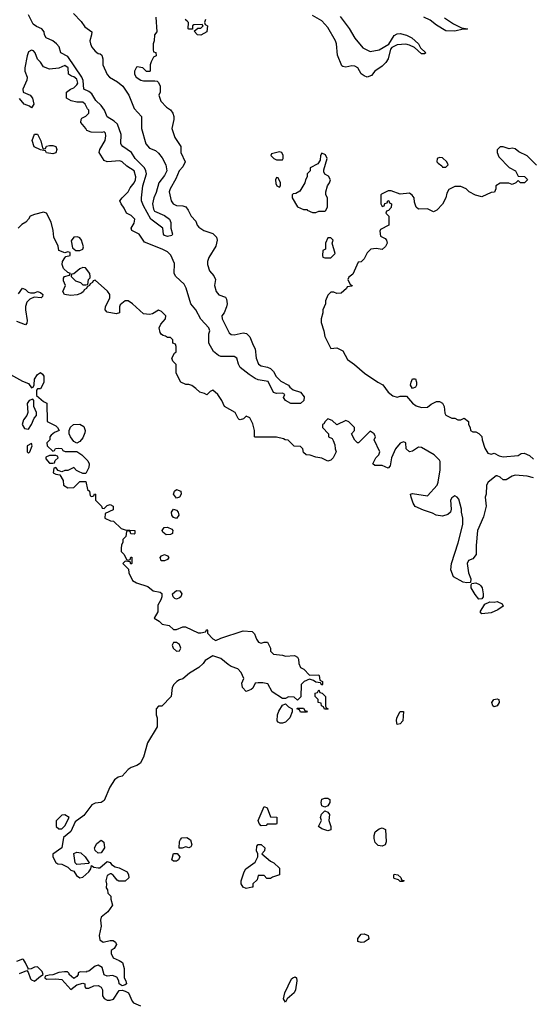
# Model space of a CAD drawing. Header units: inches. Extents: x 2380249 to 2585472, y 382747 to 546448.
# Tile 335 of 626: x 2551352 to 2554737, y 408394 to 414910. Entities that reach past the tile are written whole.
import ezdxf

# ---------------------------------------------------------------- set-up
doc = ezdxf.new("R2010")
doc.units = ezdxf.units.IN
doc.header["$MEASUREMENT"] = 0
doc.layers.add('C5450', color=7, linetype='Continuous')
doc.layers.add('C5451', color=7, linetype='Continuous')

msp = doc.modelspace()

# ---------------------------------------------------------------- linework, layer by layer
at = {"layer": 'C5450', "color": 4, "elevation": 32}
for points in [[(2552156, 410000), (2552151, 409990), (2552126.4, 409973.6), (2552090, 409962), (2552070, 409948.7), (2552030, 409904), (2552003.5, 409896.5), (2551979.8, 409880.2), (2551948.5, 409831.5), (2551910, 409742), (2551890, 409729), (2551850, 409724), (2551830, 409714), (2551776.4, 409643.6), (2551718, 409602), (2551690, 409538), (2551642, 409498), (2551631, 409429), (2551571.6, 409388.4), (2551571.3, 409370), (2551591.6, 409331.6), (2551603.6, 409323.6), (2551630, 409322), (2551670, 409302), (2551690, 409282), (2551710, 409274), (2551727.1, 409247.1), (2551750, 409231.3), (2551770, 409236), (2551809, 409270), (2551822, 409290), (2551827.3, 409312.7), (2551842, 409302), (2551870, 409296), (2551882, 409298), (2551930, 409338), (2551950, 409332), (2551959.6, 409319.6), (2551983.6, 409303.6), (2552010, 409298), (2552062, 409270), (2552071.6, 409251.6), (2552074, 409230), (2552050, 409208), (2552008.4, 409208.4), (2551996.4, 409216.4), (2551970, 409248), (2551956.4, 409256.4), (2551950, 409258), (2551930, 409246), (2551921, 409210), (2551926, 409190), (2551924.7, 409164.7), (2551931.6, 409151.6), (2551934, 409130), (2551954, 409110), (2551954, 409090), (2551964.7, 409050), (2551934.8, 409005.2), (2551891.3, 408970), (2551886, 408950), (2551891.3, 408910), (2551878, 408850), (2551881, 408821), (2551904.7, 408804.7), (2551950, 408816), (2551970, 408816), (2551985.4, 408805.4), (2551991.3, 408790), (2551976.3, 408763.7), (2551958, 408750), (2551958, 408730), (2551970, 408702), (2552010, 408684.7), (2552031, 408670), (2552042.8, 408630), (2552042, 408570), (2552054, 408550), (2552058, 408530), (2552050, 408522), (2552030, 408515.3), (2552009.4, 408529.4), (2552008.7, 408548.7), (2551993.6, 408573.6), (2551965.2, 408585.2), (2551930, 408580.9), (2551910, 408589), (2551896.6, 408636.6), (2551870, 408652.7), (2551850, 408647), (2551810, 408613.2), (2551794, 408610), (2551794, 408606), (2551751.3, 408608.7), (2551738, 408602), (2551738, 408590), (2551730, 408578), (2551710, 408564), (2551678, 408590), (2551678, 408598), (2551668, 408608), (2551648.8, 408608.9), (2551610, 408604), (2551570, 408588), (2551547.3, 408587.3), (2551521, 408579), (2551518, 408570), (2551530, 408561), (2551590, 408562.8), (2551630, 408558.8), (2551690, 408491.3), (2551730, 408522.8), (2551770, 408534.8), (2551782, 408530), (2551782.8, 408510), (2551790, 408501), (2551810, 408501), (2551842.9, 408517.1), (2551870, 408519.1), (2551890, 408506.8), (2551900.5, 408490), (2551900.7, 408450), (2551910, 408431.3), (2551930, 408422), (2551950, 408420.7), (2551973.2, 408426.8), (2552010, 408486), (2552030, 408486.8), (2552050, 408480.7), (2552070.7, 408470), (2552095.2, 408415.2), (2552104.4, 408404.4), (2552150, 408384.7)], [(2551350, 408598.8), (2551398, 408618), (2551406.8, 408606.8), (2551422.8, 408562.8), (2551430, 408554.8), (2551450, 408547.7), (2551490, 408581), (2551508, 408590), (2551501.2, 408610), (2551470, 408642), (2551450, 408639), (2551428.4, 408628.4), (2551406, 408626), (2551408, 408630), (2551390, 408668), (2551378, 408690), (2551370, 408693.2), (2551330, 408678)]]:
    msp.add_lwpolyline(points, dxfattribs=at)
for points in [[(2553370, 409698), (2553350, 409708), (2553345.2, 409730), (2553350, 409751), (2553370, 409758.8), (2553390, 409758.8), (2553404.7, 409750), (2553402.8, 409730), (2553390, 409708)], [(2551650, 409648), (2551630, 409646), (2551592.7, 409607.3), (2551594, 409570), (2551610, 409554), (2551630, 409554), (2551650, 409574), (2551678, 409630)], [(2552950, 409575.3), (2552935.3, 409590), (2552929.3, 409610), (2552970, 409702), (2552990, 409694), (2553010, 409634), (2553052.7, 409632.7), (2553054, 409590), (2553050, 409586), (2552990, 409586), (2552982, 409578)], [(2553390, 409542), (2553350, 409555.3), (2553328.7, 409570), (2553348, 409610), (2553342, 409630), (2553348.8, 409651.1), (2553370, 409674), (2553390, 409664.7), (2553401, 409650), (2553398, 409610), (2553411.2, 409571.1), (2553410, 409548)], [(2553750, 409441.2), (2553723.7, 409443.7), (2553703.7, 409463.7), (2553697.2, 409490), (2553697.2, 409510), (2553704.5, 409535.5), (2553730, 409554.8), (2553750, 409561), (2553770.8, 409550), (2553776, 409470), (2553770, 409448.7)], [(2551870, 409394), (2551852.1, 409412.1), (2551846.6, 409430), (2551861.4, 409458.6), (2551890, 409479.1), (2551907.7, 409467.7), (2551912.7, 409430), (2551890, 409395.3)], [(2552470, 409428.7), (2552450, 409435.3), (2552427.3, 409427.3), (2552407.3, 409427.3), (2552408.8, 409471.1), (2552414.6, 409485.4), (2552424.7, 409495.3), (2552456.9, 409496.9), (2552482, 409482), (2552491.3, 409448.7), (2552483.6, 409436.4)], [(2553010, 409226), (2552987.3, 409227.3), (2552970, 409246), (2552930, 409246), (2552922, 409218), (2552894, 409190), (2552894, 409170), (2552890, 409168), (2552850, 409161.2), (2552830, 409169), (2552817.2, 409190), (2552817.2, 409210), (2552837.2, 409270), (2552848.7, 409290), (2552910, 409334), (2552928, 409370), (2552928, 409390), (2552918, 409410), (2552920.4, 409439.6), (2552930, 409452), (2552950, 409452), (2552974, 409430), (2552971.6, 409408.4), (2552954, 409390), (2553010, 409342), (2553034, 409330), (2553070, 409294), (2553071.3, 409250), (2553024.7, 409235.3)], [(2551730, 409318), (2551718, 409330), (2551709, 409391), (2551730, 409401), (2551755.9, 409395.9), (2551784.7, 409370), (2551812, 409330), (2551810, 409326)], [(2552370, 409342), (2552358, 409350), (2552370, 409391.3), (2552392.7, 409392.7), (2552412, 409370), (2552402, 409350), (2552390, 409342)], [(2553870, 409206), (2553858, 409218), (2553830, 409226), (2553826, 409230), (2553826, 409250), (2553830, 409254), (2553854, 409250), (2553872.7, 409232.7), (2553878, 409218), (2553892.7, 409212.7), (2553890, 409206)], [(2553610, 408802), (2553588.7, 408810), (2553588.7, 408830), (2553610, 408858), (2553630, 408861), (2553658, 408850), (2553661, 408830), (2553657.3, 408822.7), (2553630, 408804)], [(2553110, 408408), (2553098, 408430), (2553105.2, 408470), (2553150, 408562), (2553158, 408570), (2553174.8, 408574.8), (2553182, 408570), (2553184.7, 408550), (2553177.3, 408490), (2553166.8, 408470), (2553122, 408430)]]:
    msp.add_lwpolyline(points, close=True, dxfattribs=at)
at = {"layer": 'C5451', "color": 4}
for points, elevation in [([(2552252.7, 414927.3), (2552258, 414830), (2552244.7, 414810), (2552242, 414770), (2552234, 414750), (2552234, 414710), (2552238, 414698), (2552252.7, 414692.7), (2552254, 414670), (2552238, 414662), (2552222, 414630), (2552214, 414610), (2552214, 414570), (2552210, 414566), (2552190, 414566), (2552166, 414590), (2552130, 414598), (2552124.7, 414595.3), (2552112, 414570), (2552112, 414550), (2552122, 414530), (2552154, 414510), (2552170, 414504.7), (2552245.4, 414505.4), (2552262, 414502), (2552270, 414494), (2552282, 414470), (2552282, 414430), (2552272, 414410), (2552284.7, 414370), (2552322, 414330), (2552350, 414312), (2552364.7, 414290), (2552371.3, 414270), (2552371.3, 414250), (2552358, 414190), (2552378, 414130), (2552418, 414070), (2552418, 414030), (2552446, 413970), (2552430, 413935.3), (2552407.3, 413910), (2552384.1, 413855.9), (2552346.8, 413790), (2552341, 413770), (2552354.8, 413710), (2552366.8, 413690), (2552390, 413679.1), (2552430, 413677.3), (2552450.5, 413670.5), (2552466.8, 413650), (2552486, 413610), (2552516.8, 413576.8), (2552526.8, 413550), (2552536.8, 413536.8), (2552570, 413514.8), (2552630, 413494), (2552654, 413470), (2552658, 413450), (2552650.5, 413410), (2552603.6, 413336.4), (2552594.4, 413310), (2552594.4, 413290), (2552606.6, 413246.6), (2552635.2, 413215.2), (2552646.8, 413190), (2552640.5, 413150), (2552650.6, 413110), (2552668.8, 413088.9), (2552713, 413073), (2552719.8, 413059.8), (2552724, 413030), (2552719.1, 413010), (2552703.8, 412970), (2552688.2, 412950), (2552690.6, 412930), (2552730, 412851.3), (2552737.3, 412837.3), (2552750, 412827.3), (2552770, 412824.9), (2552830, 412837.3), (2552852.4, 412832.4), (2552874, 412810), (2552895.3, 412755.3), (2552910.6, 412730.6), (2552916, 412670), (2552931.3, 412630), (2552950, 412618.8), (2552992, 412610), (2553010, 412601), (2553030, 412581), (2553047.7, 412547.7), (2553078.5, 412518.5), (2553130, 412491.3), (2553138, 412478), (2553161, 412461), (2553210, 412444.7), (2553234.8, 412414.8), (2553230.6, 412389.4), (2553210, 412369.2), (2553170, 412368.7), (2553146, 412370), (2553110, 412388.7), (2553098, 412410), (2553106, 412430), (2553090, 412438), (2553050, 412435.3), (2553030, 412442), (2552994.8, 412514.8), (2552930, 412526.6), (2552910, 412536), (2552870, 412561.2), (2552810, 412608.7), (2552799, 412630), (2552788.7, 412670), (2552770, 412681.2), (2552681.6, 412681.6), (2552667.3, 412687.3), (2552634.8, 412714.8), (2552604, 412770), (2552604, 412830), (2552608.7, 412850), (2552602, 412870), (2552550, 412928.7), (2552518, 412990), (2552483.7, 413030), (2552453.9, 413133.9), (2552440.5, 413160.5), (2552384, 413210), (2552374, 413230), (2552375.9, 413295.9), (2552351.4, 413351.5), (2552330, 413372.7), (2552295.3, 413390), (2552178, 413438), (2552142, 413490), (2552094.6, 413514.6), (2552089, 413530), (2552110, 413562), (2552112.7, 413590), (2552090, 413613.2), (2552058, 413630), (2552043.1, 413663.1), (2552022, 413690), (2552015.3, 413710), (2552028.7, 413730), (2552069, 413770), (2552083.3, 413796.7), (2552110, 413831), (2552118.4, 413850), (2552120.7, 413870), (2552110, 413908.7), (2552060.1, 413940.1), (2552030, 413968.7), (2552014.6, 413974.6), (2551930, 413969), (2551910, 413978), (2551878, 414030), (2551882, 414050), (2551917.2, 414110), (2551922, 414142), (2551919, 414159), (2551910, 414168), (2551896, 414164), (2551825.2, 414165.2), (2551795.3, 414175.3), (2551788.7, 414190), (2551755.3, 414230), (2551758, 414250), (2551763.1, 414256.9), (2551790, 414271.3), (2551808.7, 414290), (2551808.7, 414310), (2551799.3, 414319.3), (2551784, 414350), (2551770, 414364), (2551730, 414364), (2551692.5, 414372.5), (2551662, 414390), (2551662, 414430), (2551688.7, 414450), (2551710, 414459.3), (2551730, 414479.1), (2551735.8, 414490), (2551730, 414516.2), (2551710, 414532.3), (2551695.5, 414535.5), (2551675.3, 414550), (2551673.3, 414590), (2551650, 414606), (2551610.7, 414589.3), (2551550, 414582), (2551510, 414598), (2551490, 414628), (2551469.1, 414649.1), (2551454, 414690), (2551443.1, 414703.1), (2551430, 414708.7), (2551410, 414698), (2551401, 414670), (2551386, 414590), (2551386.8, 414570), (2551401, 414530), (2551398.8, 414510), (2551372, 414450), (2551374, 414430), (2551422, 414410), (2551436, 414390), (2551444.7, 414350), (2551430, 414326), (2551417.2, 414337.2), (2551382, 414350), (2551350, 414388)], 28), ([(2551708, 414950), (2551757.8, 414897.8), (2551782.7, 414862.7), (2551828.4, 414830), (2551827.6, 414810), (2551816.1, 414770), (2551820.3, 414750), (2551830, 414728), (2551850, 414701.6), (2551870, 414686), (2551884.5, 414684.5), (2551894.6, 414674.6), (2551902.4, 414650), (2551902.6, 414610), (2551930, 414547.3), (2551944.9, 414530), (2551999.3, 414499.3), (2552034.4, 414470), (2552073, 414410), (2552110, 414322.8), (2552157.3, 414270), (2552158, 414190), (2552187.1, 414087.1), (2552210, 414059.3), (2552250, 414043), (2552270, 414027.3), (2552295.1, 413995.1), (2552318, 413950), (2552324.4, 413910), (2552310, 413878), (2552272.4, 413830), (2552254.9, 413765.1), (2552239.1, 413730), (2552230.6, 413690), (2552236.3, 413656.3), (2552243.4, 413643.4), (2552310, 413614.8), (2552342, 413590), (2552351.6, 413568.4), (2552351.3, 413530), (2552362, 413490), (2552358, 413482), (2552330, 413474), (2552310, 413482), (2552304, 413490), (2552298, 413530), (2552219, 413590), (2552170, 413678), (2552158, 413710), (2552157.6, 413730), (2552166.6, 413810), (2552189.6, 413890), (2552187.3, 413910), (2552178, 413930), (2552115.1, 413990), (2552090.9, 414030.9), (2552035.1, 414070), (2552024, 414084), (2552020.7, 414090), (2552023.1, 414150), (2551998, 414218), (2551977.8, 414237.8), (2551930, 414266), (2551912.6, 414310), (2551890, 414342.4), (2551855.2, 414375.2), (2551830, 414418), (2551810, 414434.5), (2551775.1, 414450), (2551772.5, 414507.5), (2551762.6, 414530), (2551670, 414667.1), (2551622.9, 414690), (2551612.6, 414730), (2551596.2, 414750), (2551570, 414769.5), (2551527, 414790), (2551515.8, 414810), (2551513.3, 414830), (2551498.7, 414850), (2551463.5, 414863.5), (2551440.7, 414880.7), (2551410, 414941.5)], 24), ([(2553473, 414930), (2553531.9, 414851.8), (2553568.2, 414788.2), (2553623, 414723), (2553670, 414698.8), (2553730, 414710.6), (2553793.2, 414746.8), (2553830, 414804), (2553850, 414816.3), (2553870, 414818), (2553910, 414807.3), (2553946, 414790), (2553990.8, 414750), (2554003.5, 414723.5), (2554038, 414690), (2554030, 414684), (2554010, 414684), (2553964.5, 414724.5), (2553930, 414742), (2553907.2, 414747.2), (2553850, 414743.7), (2553813.7, 414726.3), (2553804.5, 414715.5), (2553790.5, 414650), (2553774.3, 414625.7), (2553750, 414602), (2553701, 414570), (2553678.8, 414541.2), (2553650, 414529.2), (2553630, 414537.2), (2553611.9, 414551.9), (2553589.4, 414590), (2553570, 414602.4), (2553550, 414605.1), (2553510, 414596), (2553490, 414599), (2553484.1, 414604.1), (2553455.3, 414675.3), (2553447.8, 414750), (2553440.5, 414770), (2553390, 414857), (2553350, 414901.6), (2553290, 414938.4)], 28), ([(2554162.4, 414922.4), (2554222, 414882), (2554275.3, 414855.3), (2554314, 414850), (2554310, 414846), (2554286, 414846), (2554230, 414834), (2554170, 414836), (2554110, 414872.7), (2554067.2, 414907.2), (2554026.3, 414926.3)], 28), ([(2552582, 414910), (2552574, 414890), (2552578, 414878), (2552594, 414870), (2552590.9, 414829.1), (2552550, 414808), (2552528.4, 414808.4), (2552506, 414834), (2552530, 414854), (2552550, 414854), (2552566, 414870), (2552558, 414878), (2552504.7, 414875.3), (2552494, 414870), (2552494, 414846), (2552470, 414846), (2552466, 414850), (2552468, 414890), (2552460.4, 414900.4), (2552446, 414910)], 28), ([(2554770, 413946), (2554710, 414008.7), (2554655.1, 414035.1), (2554630, 414054), (2554610, 414059), (2554590, 414055.3), (2554550, 414068), (2554530, 414068), (2554511.6, 414048.4), (2554511.3, 414030), (2554522, 414002), (2554590.7, 413930.7), (2554632, 413910), (2554650, 413874), (2554691.6, 413871.6), (2554710, 413854), (2554711.3, 413850), (2554690.9, 413829.1), (2554666, 413830), (2554650, 413846), (2554634, 413830), (2554610, 413818), (2554587.3, 413827.3), (2554530, 413828), (2554502, 413810), (2554502, 413790), (2554492.7, 413767.3), (2554470, 413766), (2554410, 413738), (2554368.4, 413748.4), (2554326, 413770), (2554306, 413790), (2554270, 413806), (2554230, 413806), (2554190, 413786), (2554178, 413762), (2554171, 413730), (2554150, 413688), (2554111.2, 413648.9), (2554090, 413638), (2554050, 413658), (2553990, 413655.3), (2553975.3, 413670), (2553963.1, 413703.1), (2553962, 413730), (2553949, 413749), (2553930, 413762), (2553870, 413755.3), (2553810, 413778), (2553790, 413778), (2553745.4, 413754.6), (2553742, 413750), (2553742, 413690), (2553750, 413674), (2553762, 413678), (2553767.3, 413692.7), (2553782, 413698), (2553788, 413712), (2553794, 413710), (2553798, 413698), (2553812, 413690), (2553810, 413666), (2553792.7, 413647.3), (2553778, 413642), (2553774, 413630), (2553794, 413610), (2553794, 413550), (2553738, 413522), (2553734, 413510), (2553738, 413478), (2553770, 413462), (2553778, 413450), (2553782, 413430), (2553771.2, 413408.9), (2553750, 413388), (2553710, 413395.3), (2553674, 413390), (2553650, 413366), (2553630, 413326), (2553610, 413308), (2553590, 413306), (2553555.3, 413224.7), (2553530, 413206), (2553522, 413190), (2553538, 413158), (2553552, 413150), (2553550, 413146), (2553518, 413142), (2553514, 413130), (2553479.6, 413100.4), (2553450, 413098), (2553430, 413106), (2553410, 413106), (2553390, 413086), (2553374, 413050), (2553374, 413030), (2553358, 412990), (2553358, 412970), (2553346, 412930), (2553346, 412906), (2553364.7, 412850), (2553370, 412814), (2553410, 412734), (2553450, 412738), (2553490, 412718), (2553519.8, 412659.8), (2553567.1, 412627.1), (2553632, 412570), (2553722, 412510), (2553754, 412494), (2553790, 412444.7), (2553819.8, 412419.8), (2553850, 412411.3), (2553870, 412418), (2553910, 412418), (2553950, 412371.3), (2553975.3, 412355.3), (2554010, 412342.8), (2554050, 412344.7), (2554074.6, 412365.4), (2554110, 412382), (2554130, 412382), (2554150, 412372), (2554161, 412350), (2554165.4, 412305.4), (2554171.6, 412291.6), (2554210, 412272), (2554230, 412272), (2554250, 412262), (2554270, 412262), (2554291.6, 412271.6), (2554322, 412250), (2554322, 412230), (2554332, 412210), (2554334, 412190), (2554350, 412182), (2554370, 412182), (2554390, 412172), (2554410, 412152), (2554411, 412130), (2554430, 412074), (2554450, 412042), (2554470, 412034), (2554490, 412042), (2554523.5, 412023.5), (2554550, 412016), (2554650, 412026), (2554670, 412038), (2554690, 412042), (2554725.4, 412025.4), (2554750, 412002)], 32), ([(2554750, 411877.2), (2554710, 411889.3), (2554630, 411894.5), (2554610, 411889.2), (2554570, 411864), (2554550, 411864), (2554530, 411882.7), (2554511.4, 411891.4), (2554504.7, 411890), (2554451.3, 411850), (2554441, 411830), (2554438, 411770), (2554431.3, 411750), (2554438, 411690), (2554419.8, 411620.2), (2554381, 411530), (2554370.8, 411430), (2554370.7, 411370), (2554350, 411342), (2554322, 411330), (2554312, 411310), (2554321, 411250), (2554336, 411210), (2554334, 411186), (2554310, 411182), (2554286.8, 411186.8), (2554222, 411222), (2554204, 411270), (2554209.2, 411310), (2554252.1, 411447.9), (2554284, 411570), (2554284, 411610), (2554274, 411650), (2554274, 411670), (2554256.4, 411736.4), (2554246, 411750), (2554230, 411758), (2554210, 411746), (2554202, 411730), (2554206.8, 411670), (2554201, 411650), (2554184.5, 411635.5), (2554150, 411624), (2554106, 411630), (2554083.1, 411643.1), (2554023.2, 411663.2), (2553969.1, 411689.1), (2553954, 411710), (2553942, 411750), (2553938, 411770), (2553950, 411774.8), (2554050, 411758), (2554113.2, 411830), (2554121.2, 411850), (2554134, 411930), (2554134.6, 411985.4), (2554130, 411995.3), (2554094, 412030), (2554010, 412079.3), (2553990, 412081.2), (2553950, 412053.2), (2553929.6, 412049.6), (2553908.7, 412070), (2553906, 412110), (2553890, 412115.3), (2553870, 412108), (2553838, 412070), (2553810.7, 412009.3), (2553802, 411958), (2553790, 411942), (2553750, 411959), (2553700.4, 411960.4), (2553688.8, 411971.1), (2553708, 412010), (2553728, 412030), (2553735.3, 412050), (2553698, 412130), (2553706, 412150), (2553698, 412170), (2553670, 412186), (2553594, 412110), (2553586, 412110), (2553570, 412126), (2553548, 412170), (2553566, 412190), (2553566, 412210), (2553530, 412248), (2553510, 412258), (2553450, 412228), (2553418, 412258), (2553390, 412268), (2553372, 412250), (2553364.7, 412235.3), (2553354, 412230), (2553354, 412210), (2553394, 412170), (2553394, 412150), (2553418, 412138), (2553425.4, 412125.4), (2553436.9, 412096.9), (2553438, 412070), (2553444.7, 412050), (2553424.7, 412010), (2553410, 411995.3), (2553391.2, 411988.9), (2553350, 412009), (2553310, 412014), (2553272.7, 412027.3), (2553246, 412030), (2553230, 412046), (2553226, 412070), (2553210, 412086), (2553167.3, 412087.3), (2553127.3, 412127.3), (2553108.4, 412128.4), (2553096.4, 412136.4), (2553050, 412148), (2552910, 412148), (2552906, 412150), (2552906, 412190), (2552894.6, 412234.6), (2552874.6, 412274.6), (2552850, 412286), (2552831.6, 412268.4), (2552810, 412262), (2552804.7, 412264.7), (2552798, 412270), (2552778, 412310), (2552706, 412350), (2552688, 412390), (2552662, 412430), (2552630, 412458), (2552611.6, 412448.4), (2552590, 412426), (2552575.3, 412435.3), (2552544, 412444), (2552518, 412470), (2552490, 412488.7), (2552470, 412495.3), (2552450, 412495.3), (2552418, 412510), (2552388, 412570), (2552387.3, 412627.3), (2552366, 412650), (2552358, 412670), (2552376.4, 412703.6), (2552387.3, 412712.7), (2552387.3, 412747.3), (2552382, 412762), (2552366, 412770), (2552366, 412790), (2552350, 412806), (2552330, 412806), (2552316.4, 412816.4), (2552300.4, 412820.4), (2552290, 412826), (2552280.4, 412840.4), (2552275.3, 412870), (2552286, 412894), (2552315.3, 412930), (2552318, 412950), (2552290, 412978), (2552270, 412988), (2552230, 412962), (2552210, 412958), (2552170, 412962), (2552098, 413030), (2552070, 413048.7), (2552050, 413048.7), (2552016.9, 413023.1), (2552011.3, 413010), (2552011.3, 412968.7), (2551990, 412962), (2551930, 412974), (2551917.2, 412990), (2551919.3, 413010), (2551948.7, 413070), (2551948, 413090), (2551932.9, 413112.9), (2551850, 413186), (2551838, 413182), (2551834, 413170), (2551818, 413162), (2551814, 413150), (2551798, 413142), (2551794, 413130), (2551778, 413122), (2551774, 413110), (2551759.6, 413100.4), (2551731.2, 413088.9), (2551690, 413084), (2551648, 413090), (2551638, 413110), (2551655.3, 413150), (2551641.2, 413181.2), (2551641.2, 413198.8), (2551649.1, 413210.9), (2551682, 413218), (2551688, 413230), (2551670, 413237.2), (2551642, 413262), (2551631.8, 413290), (2551635.1, 413310), (2551650, 413334), (2551658, 413342), (2551686, 413350), (2551686, 413370), (2551670, 413374), (2551650, 413366), (2551610, 413382), (2551606.6, 413410), (2551577.2, 413470), (2551573.6, 413513.6), (2551559, 413570), (2551529, 413629), (2551510, 413635.3), (2551450, 413621.2), (2551422, 413610), (2551410.9, 413589.1), (2551391.3, 413568.7), (2551366.4, 413553.6), (2551342, 413530)], 32), ([(2551344.7, 413095.3), (2551370, 413132), (2551390, 413124.7), (2551407.5, 413107.5), (2551422.5, 413102.5), (2551450, 413102.8), (2551470.5, 413110.5), (2551490, 413104.7), (2551504.7, 413090), (2551502, 413078), (2551494, 413070), (2551446.8, 413073.2), (2551419.8, 413060.2), (2551399.8, 413040.2), (2551391.2, 413011.1), (2551390.8, 412990), (2551401.4, 412918.6), (2551398.5, 412901.5), (2551390.7, 412889.3), (2551333.2, 412913.2)], 32), ([(2551290, 412562), (2551370, 412518), (2551410, 412502), (2551430, 412474), (2551442, 412478), (2551447.3, 412492.7), (2551448.7, 412530), (2551470, 412562), (2551490, 412574), (2551503.6, 412563.6), (2551511.3, 412550), (2551511.2, 412508.9), (2551490, 412466), (2551470, 412466), (2551462, 412458), (2551462, 412422), (2551510, 412382), (2551532, 412372), (2551534, 412250), (2551590, 412222), (2551602, 412210), (2551612, 412190), (2551582, 412178), (2551559.6, 412160.4), (2551552, 412150), (2551551, 412129), (2551532, 412110), (2551534, 412090), (2551570, 412054), (2551582, 412058), (2551588.4, 412071.6), (2551610, 412074), (2551630, 412072), (2551638, 412058), (2551652.7, 412052.7), (2551730, 412052), (2551762, 412030), (2551802, 411990), (2551811, 411970), (2551810, 411946), (2551790, 411906), (2551770, 411906), (2551740.4, 411920.4), (2551727.3, 411927.3), (2551710, 411946), (2551670, 411926), (2551650, 411926), (2551630, 411918), (2551607.3, 411927.3), (2551590, 411946), (2551578, 411942), (2551574, 411910), (2551590, 411902), (2551618, 411898), (2551639.6, 411859.6), (2551642, 411830), (2551670, 411812), (2551710, 411814), (2551750, 411854), (2551790, 411854), (2551801, 411801), (2551814, 411790), (2551818, 411758), (2551830, 411754), (2551842, 411758), (2551847.3, 411772.7), (2551854, 411770), (2551854, 411730), (2551894, 411690), (2551898, 411678), (2551910, 411674), (2551930, 411694), (2551950, 411702), (2551970.9, 411690.9), (2551970, 411666), (2551918, 411642), (2551914, 411610), (2551952.7, 411592.7), (2551971.3, 411591.3), (2552023.6, 411543.6), (2552050, 411534), (2552114, 411530), (2552114, 411510), (2552110, 411506), (2552087.3, 411507.3), (2552082, 411522), (2552070, 411526), (2552058, 411522), (2552054, 411490), (2552034, 411470), (2552034, 411450), (2552024.7, 411435.3), (2552022, 411410), (2552022, 411390), (2552042, 411370), (2552058, 411338), (2552070, 411334), (2552082, 411338), (2552087.3, 411352.7), (2552092.7, 411352.7), (2552094, 411310), (2552087.3, 411307.3), (2552082, 411322), (2552050, 411326), (2552034, 411310), (2552072.7, 411272.7), (2552074, 411250), (2552098, 411198), (2552123.6, 411183.6), (2552199.6, 411159.6), (2552234, 411130), (2552282, 411122), (2552291.6, 411111.6), (2552292, 411090), (2552286, 411070), (2552265.4, 411034.6), (2552264.7, 410990), (2552242, 410950), (2552274, 410930), (2552294, 410910), (2552339.6, 410899.6), (2552370, 410874), (2552390, 410874), (2552430, 410892), (2552448.4, 410891.6), (2552532.7, 410852.7), (2552550, 410852), (2552582, 410858), (2552590, 410874), (2552594, 410870), (2552594, 410850), (2552630, 410812), (2552650, 410802), (2552683.1, 410816.9), (2552830, 410864.7), (2552890, 410862), (2552905.4, 410845.4), (2552918, 410810), (2552931.2, 410791.1), (2552950, 410784.7), (2552970, 410791.3), (2552992, 410790), (2553011.2, 410751.1), (2553011.3, 410730), (2553030, 410711.3), (2553090, 410704.7), (2553110, 410698), (2553170, 410702), (2553190, 410692), (2553196.9, 410676.9), (2553198, 410650), (2553210, 410622), (2553231.2, 410611.1), (2553270, 410572), (2553330, 410574), (2553334, 410570), (2553338, 410538), (2553354, 410530), (2553354, 410510), (2553350, 410506), (2553342, 410522), (2553310, 410526), (2553296.4, 410536.4), (2553270, 410546), (2553234, 410530), (2553214, 410510), (2553211.6, 410428.4), (2553190, 410406), (2553167.3, 410427.3), (2553130, 410428), (2553110, 410418), (2553090, 410418), (2553021.2, 410461.2), (2552993.6, 410513.6), (2552960.4, 410520.4), (2552930, 410522), (2552910, 410518), (2552894, 410486), (2552884, 410476), (2552850, 410464), (2552825.2, 410490), (2552822, 410518), (2552834, 410550), (2552818, 410590), (2552794, 410614), (2552750, 410628.7), (2552730, 410642), (2552683.2, 410683.2), (2552630, 410699), (2552578, 410670), (2552566, 410650), (2552537.5, 410622.5), (2552474.4, 410585.6), (2552430, 410548), (2552410, 410542), (2552392, 410530), (2552370.9, 410509.1), (2552361, 410490), (2552354, 410430), (2552292.7, 410367.3), (2552270, 410366), (2552254, 410350), (2552254, 410310), (2552262, 410290), (2552262, 410230), (2552196.8, 410123.2), (2552171, 410030), (2552156, 410000)], 32)]:
    msp.add_lwpolyline(points, dxfattribs=dict(at, elevation=elevation))
for points, elevation in [([(2551510, 414054), (2551522, 414058), (2551528.4, 414071.6), (2551550, 414078), (2551570, 414078), (2551591.3, 414070), (2551598, 414050), (2551590, 414028.7), (2551570, 414022), (2551530, 414028), (2551522, 414042), (2551490, 414048), (2551447.3, 414067.3), (2551434, 414110), (2551450, 414152), (2551470, 414152), (2551491.6, 414108.4), (2551502, 414062)], 28), ([(2553070, 414035.3), (2553018, 414022), (2553014, 414010), (2553034, 413990), (2553050, 413982), (2553090, 413982), (2553095.3, 413990), (2553095.3, 414010), (2553086, 414030)], 32), ([(2553350, 414026), (2553342, 414010), (2553339.6, 413980.4), (2553324.7, 413955.3), (2553274, 413930), (2553274, 413910), (2553254, 413890), (2553254, 413870), (2553242, 413850), (2553238, 413830), (2553204.7, 413775.3), (2553179.6, 413760.4), (2553162, 413758), (2553154, 413750), (2553154, 413730), (2553190, 413672), (2553210, 413662), (2553230, 413654), (2553254, 413654), (2553254, 413650), (2553290, 413634), (2553310, 413634), (2553330, 413642), (2553370, 413642), (2553375.3, 413644.7), (2553388, 413670), (2553388, 413730), (2553378, 413750), (2553378, 413770), (2553388.7, 413810), (2553402, 413830), (2553408, 413850), (2553394.6, 413874.6), (2553370, 413888), (2553363.1, 413903.1), (2553363.1, 413916.9), (2553386, 413990), (2553374.6, 414014.6)], 32), ([(2554130, 413998), (2554114, 413990), (2554112, 413970), (2554119.6, 413959.6), (2554143.6, 413943.6), (2554150, 413934), (2554170, 413934), (2554186, 413950), (2554178, 413970), (2554150, 413995.3)], 32), ([(2553050, 413866), (2553044.7, 413850), (2553045.4, 413825.4), (2553054, 413810), (2553070, 413802), (2553078, 413810), (2553078, 413830), (2553062, 413862)], 32), ([(2551733.6, 413473.6), (2551710.5, 413469.5), (2551693.4, 413446.6), (2551700.5, 413400.5), (2551722.8, 413382.8), (2551750, 413382.8), (2551769.1, 413390.9), (2551772.9, 413407.1), (2551760.9, 413450), (2551750, 413465.2)], 32), ([(2553410, 413466), (2553390, 413466), (2553374, 413430), (2553374, 413390), (2553358, 413382), (2553354, 413350), (2553358, 413338), (2553370, 413334), (2553410, 413334), (2553438, 413362), (2553418, 413430), (2553426, 413450)], 32), ([(2551770, 413268.7), (2551750, 413261.2), (2551710, 413228), (2551694, 413226), (2551692, 413210), (2551722, 413182), (2551754, 413170), (2551770, 413154), (2551790, 413154), (2551802, 413158), (2551808, 413190), (2551818, 413202), (2551818, 413210), (2551815.3, 413230), (2551788, 413268)], 32), ([(2553950, 412468), (2553938, 412490), (2553942, 412510), (2553950, 412534), (2553970, 412534), (2553978, 412510), (2553976, 412490), (2553970, 412478)], 32), ([(2551438, 412398), (2551414, 412390), (2551402, 412370), (2551406, 412310), (2551398.8, 412290), (2551377.3, 412262.7), (2551367.7, 412230), (2551384.4, 412204.4), (2551410, 412200.7), (2551429.6, 412230), (2551446.6, 412273.4), (2551462, 412290), (2551462, 412310), (2551446, 412350), (2551446, 412390)], 32), ([(2551730, 412108), (2551710, 412118), (2551688, 412150), (2551678, 412170), (2551678, 412190), (2551687.3, 412212.7), (2551708.4, 412231.6), (2551750, 412233.4), (2551776.7, 412216.7), (2551785.5, 412190), (2551783.4, 412176.6), (2551770, 412142), (2551750, 412118)], 32), ([(2551430, 412106), (2551402, 412090), (2551402, 412050), (2551410, 412042), (2551418, 412050), (2551435.3, 412090)], 32), ([(2551590, 412026), (2551550, 412026), (2551525.4, 412014.6), (2551523.6, 412003.6), (2551550, 411974), (2551570, 411974), (2551582, 411978), (2551587.3, 411992.7), (2551606, 412010), (2551602, 412022)], 32), ([(2552390, 411744), (2552369.4, 411769.4), (2552375.3, 411790), (2552390, 411801), (2552418, 411790), (2552421, 411770), (2552410, 411749)], 32), ([(2552390, 411608), (2552370, 411615.3), (2552359, 411630), (2552355.3, 411650), (2552370, 411671), (2552390, 411664.7), (2552401, 411650), (2552404.7, 411630)], 32), ([(2552321.2, 411501.2), (2552298, 411518), (2552295.3, 411530), (2552308, 411550), (2552330, 411551.3), (2552358, 411538), (2552364.7, 411530), (2552363.6, 411516.4), (2552362, 411510), (2552350, 411502)], 32), ([(2552310, 411328), (2552288.8, 411328.9), (2552282, 411350), (2552290, 411362), (2552310, 411371.3), (2552330, 411362), (2552338, 411350), (2552330, 411338)], 32), ([(2554390, 411075.3), (2554365.4, 411105.4), (2554339, 411150), (2554338, 411170), (2554342, 411178), (2554370, 411182.8), (2554393, 411173), (2554402.5, 411162.5), (2554410.7, 411150), (2554418.8, 411110), (2554418, 411090), (2554410, 411078)], 32), ([(2552390, 411074), (2552379, 411079), (2552368, 411090), (2552362, 411110), (2552390, 411131.3), (2552410.9, 411130.9), (2552424.7, 411110), (2552418, 411090), (2552410, 411084)], 32), ([(2554410, 410978), (2554398, 410990), (2554430, 411042), (2554463.2, 411056.8), (2554490, 411054.8), (2554510, 411058.8), (2554543.6, 411043.6), (2554550, 411028.7), (2554515.9, 411004.1), (2554470, 410984)], 32), ([(2552390, 410789), (2552370, 410788), (2552361, 410770), (2552366.8, 410750), (2552390, 410731), (2552410, 410732), (2552417.2, 410750), (2552410, 410775.3)], 32), ([(2553390, 410346), (2553367.3, 410347.3), (2553362, 410362), (2553348.4, 410368.4), (2553346, 410386), (2553326, 410390), (2553326, 410410), (2553306, 410430), (2553307.3, 410452.7), (2553322, 410458), (2553330, 410474), (2553338, 410458), (2553352.7, 410452.7), (2553374, 410430), (2553374, 410370), (2553378, 410358), (2553392, 410350)], 32), ([(2553090, 410254), (2553074.6, 410254.6), (2553061.2, 410261.2), (2553055.3, 410270), (2553057.2, 410310), (2553065.6, 410334.4), (2553090, 410374), (2553110, 410382), (2553130, 410362), (2553154, 410350), (2553154, 410330), (2553138.8, 410290), (2553110, 410261.2)], 32), ([(2554490, 410362), (2554482, 410370), (2554475.3, 410390), (2554489.4, 410410.6), (2554510, 410416), (2554522, 410410), (2554524.7, 410390), (2554510, 410368)], 32), ([(2553210, 410326), (2553202, 410342), (2553186, 410350), (2553190, 410354), (2553230, 410354), (2553238, 410338), (2553252.7, 410332.7), (2553250, 410326)], 32), ([(2553850, 410246), (2553843.7, 410270), (2553846, 410290), (2553870, 410332), (2553890, 410332), (2553886.8, 410270), (2553870, 410249)], 32)]:
    msp.add_lwpolyline(points, close=True, dxfattribs=dict(at, elevation=elevation))

doc.saveas('drawing.dxf')
